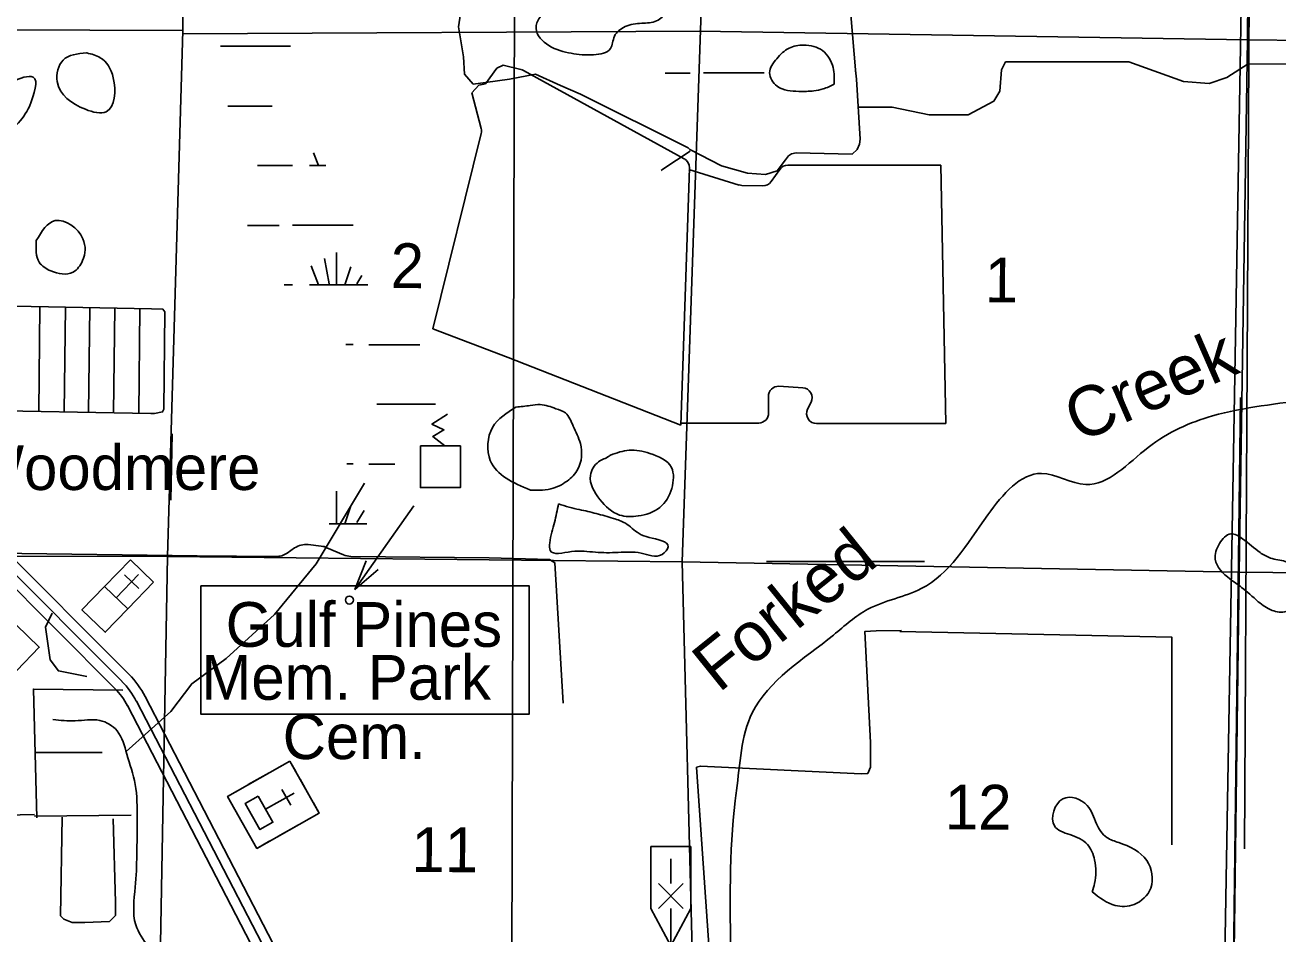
# Model space of a CAD drawing. Extents: x 408847 to 817539, y 923858 to 1151780.
# Drawn here: x 529240 to 541827, y 973154 to 982290 of the extents above; entities that cross this region are included whole.
import ezdxf

# ---------------------------------------------------------------- set-up
doc = ezdxf.new("R2010")
doc.units = 0
for name, color, linetype in [('Cities Incorporated Linear Boundaries', 7, 'Continuous'), ('County Seat Names', 7, 'Continuous'), ('Culture', 7, 'Continuous'), ('Lakes and Ponds', 7, 'Continuous'), ('Level 39', 7, 'Continuous'), ('Level 42', 7, 'Continuous'), ('Level 43', 7, 'Continuous'), ('Local Roads Paved', 7, 'Continuous'), ('Local Roads Related Cells', 7, 'Continuous'), ('Narrow River Creek and Branch and Slough', 7, 'Continuous'), ('Quad Borders', 7, 'Continuous'), ('Section Lines', 7, 'Continuous'), ('State Route Divided Highway Outline and Fill', 7, 'Continuous'), ('Swamps', 7, 'Continuous'), ('Township  and Range lines', 7, 'Continuous')]:
    doc.layers.add(name, color=color, linetype=linetype)

msp = doc.modelspace()

# ---------------------------------------------------------------- linework, layer by layer
at = {"layer": 'Cities Incorporated Linear Boundaries'}
for points in [[(552194, 992701), (541635, 992780), (541268, 971566), (562554, 971098)], [(562561, 971039), (541362, 971524), (541451, 978545)]]:
    msp.add_lwpolyline(points, dxfattribs=at)
at = {"layer": 'County Seat Names'}
for p, q in [((530719, 978182), (530703, 977514)), ((538277, 976898), (536687, 976898))]:
    msp.add_line(p, q, dxfattribs=at)
at = {"layer": 'Culture'}
for p, q in [((532553, 976617), (533145, 977457)), ((530298, 976916), (530038, 976646)), ((530532, 976691), (530298, 976916)), ((530155, 976534), (530381, 976768)), ((530239, 976765), (530383, 976626)), ((530038, 976646), (530272, 976421)), ((530272, 976421), (530532, 976691)), ((531900, 974891), (531770, 974818)), ((531960, 974787), (531900, 974891)), ((531692, 974773), (531483, 974655)), ((532004, 974709), (532092, 974552)), ((531404, 974611), (531274, 974537)), ((531821, 974605), (531910, 974449)), ((531274, 974537), (531569, 974015)), ((531656, 974409), (531943, 974571)), ((532196, 974369), (532137, 974474)), ((532065, 974295), (532196, 974369)), ((531778, 974133), (531987, 974251)), ((531569, 974015), (531699, 974089))]:
    msp.add_line(p, q, dxfattribs=at)
for points in [[(533457, 978060), (533336, 978154), (533448, 978221), (533327, 978280), (533483, 978380)], [(532788, 976818), (532553, 976617), (532666, 976905)]]:
    msp.add_lwpolyline(points, dxfattribs=at)
for points in [[(533212, 978059), (533613, 978059), (533613, 977641), (533212, 977641)], [(530038, 976646), (530272, 976421), (530046, 976187), (529812, 976412)], [(529156, 975803), (528923, 976030), (529150, 976263), (529383, 976036)], [(531900, 974891), (532196, 974369), (531569, 974015), (531274, 974537)], [(531583, 974539), (531730, 974278), (531600, 974204), (531452, 974466)]]:
    msp.add_lwpolyline(points, close=True, dxfattribs=at)
msp.add_circle((532498, 976510), 39.9, dxfattribs=at)
msp.add_circle((532498, 976510), 39.9, dxfattribs=at)
at = {"layer": 'Lakes and Ponds'}
for p, q in [((529859, 982010), (529857, 982011)), ((534316, 977616), (534311, 977617)), ((534327, 977616), (534316, 977616)), ((534329, 977616), (534327, 977616)), ((534332, 977616), (534329, 977616)), ((534599, 977478), (534599, 977478))]:
    msp.add_line(p, q, dxfattribs=at)
for points in [[(534519, 982460), (534410, 982366), (534374, 982256), (534501, 982085), (534727, 982006), (534952, 981991), (535121, 982053), (535161, 982177), (535269, 982274), (535435, 982308), (535585, 982331), (535682, 982425), (535700, 982565), (535557, 982686), (535373, 982676), (535201, 982605), (535031, 982585), (534837, 982566), (534689, 982515), (534569, 982459), (534519, 982460)], [(529857, 982011), (529622, 981938), (529563, 981721), (529847, 981443), (530056, 981418), (530126, 981761), (529996, 981962), (529859, 982010)], [(537369, 981696), (537358, 981862), (537251, 982033), (537063, 982089), (536915, 982058), (536791, 981952), (536720, 981810), (536796, 981676), (537013, 981623), (537165, 981629), (537257, 981648), (537369, 981696)], [(529285, 981470), (529321, 981765), (529114, 981720), (528916, 981510), (528847, 981295), (528928, 981192), (529151, 981283), (529285, 981470)], [(529353, 980124), (529383, 979905), (529498, 979819), (529722, 979807), (529818, 979922), (529822, 980140), (529544, 980325), (529353, 980124)], [(534311, 977617), (533914, 977912), (533936, 978245), (534171, 978449)], [(534171, 978449), (534316, 978466), (534416, 978475), (534573, 978434), (534668, 978391), (534746, 978259), (534819, 978083), (534794, 977825), (534686, 977707), (534523, 977629), (534408, 977615), (534332, 977616)], [(535120, 977967), (535107, 977957), (535002, 977900), (534920, 977764), (535015, 977521), (535212, 977365), (535400, 977356), (535616, 977441), (535736, 977633), (535733, 977843), (535516, 977984), (535310, 978017), (535120, 977967)], [(534599, 977478), (534559, 977291), (534511, 977085), (534516, 977009), (534728, 976998), (534970, 976991), (535198, 976989), (535428, 976982), (535639, 976969), (535700, 977047), (535510, 977140), (535408, 977180), (535271, 977283), (535151, 977331), (534979, 977380), (534808, 977420), (534706, 977443), (534599, 977478)], [(541627, 976494), (541768, 976407), (541910, 976396), (542018, 976496), (542028, 976820), (541900, 976899), (541752, 976933), (541647, 976988), (541471, 977127), (541354, 977175), (541239, 977079), (541197, 976920), (541344, 976723), (541461, 976638), (541627, 976494)], [(539960, 973578), (540192, 973441), (540381, 973451), (540549, 973616), (540509, 973892), (540228, 974073), (540107, 974125), (540003, 974262), (539910, 974446), (539667, 974513), (539581, 974241), (539736, 974153), (539913, 974054), (539984, 973898), (539985, 973662), (539960, 973578)]]:
    msp.add_spline(points, degree=3, dxfattribs=at)
at = {"layer": 'Level 39'}
msp.add_lwpolyline([(531006, 976655), (534304, 976655), (534304, 975363), (531006, 975363)], close=True, dxfattribs=at)
at = {"layer": 'Local Roads Paved'}
for p, q in [((541489, 974011), (541547, 984059)), ((526890, 979506), (530511, 979439)), ((529389, 979460), (529378, 978406)), ((529645, 979455), (529634, 978401)), ((529891, 979450), (529879, 978397)), ((530141, 979446), (530130, 978392)), ((530393, 979441), (530382, 978388)), ((528929, 976981), (530968, 976956)), ((531948, 977034), (531873, 976983)), ((532216, 977052), (532084, 977068)), ((532440, 976965), (532272, 977037)), ((531758, 976948), (530970, 976956)), ((533903, 976935), (532512, 976949)), ((529347, 974979), (530015, 974979)), ((529335, 974339), (530305, 974350))]:
    msp.add_line(p, q, dxfattribs=at)
for points in [[(533631, 982509), (533593, 982271), (533643, 981971), (533656, 981795), (533743, 981695), (533865, 981713), (534107, 981747), (534369, 981795), (534619, 981683), (534819, 981595)], [(537585, 981799), (537531, 982433)], [(537615, 981466), (537950, 981466), (538323, 981388), (538716, 981388), (538972, 981525), (539031, 981624), (539051, 981840), (539090, 981919), (540329, 981919), (540879, 981722), (541135, 981702), (541312, 981762), (541528, 981899), (547898, 981860)], [(534819, 981595), (535900, 981055), (535917, 981038), (536238, 980875), (536497, 980800), (536680, 980788), (536797, 980825), (536880, 980934), (536910, 980976), (536939, 980996), (536985, 981005), (537548, 980992), (537598, 981038), (537623, 981092), (537631, 981142), (537594, 981747), (537581, 981835)], [(535921, 981021), (535646, 980842), (535629, 980829)], [(526890, 979500), (527876, 978519), (527893, 978519), (528522, 978492), (528578, 978464), (528622, 978430), (528661, 978419), (530505, 978386)], [(530511, 979439), (530625, 979433), (530644, 979406), (530633, 978430), (530622, 978402), (530539, 978385), (530505, 978386)], [(527915, 976980), (527893, 974322), (529335, 974356)], [(533903, 976935), (534507, 976918), (534562, 976885), (534645, 975474)], [(529514, 976378), (529447, 976238), (529491, 975909), (529575, 975798), (529859, 975742)], [(537735, 975079), (537677, 976196), (537790, 976200), (538044, 976205)], [(538028, 976195), (540761, 976136), (540761, 974050)], [(530221, 975604), (529324, 975615), (529358, 974322)], [(535984, 974830), (536025, 974842), (537639, 974763), (537706, 974767), (537735, 974830), (537735, 975079)], [(536151, 971775), (536105, 973092), (535984, 974830)], [(529614, 974328), (529597, 973336), (529631, 973302), (529714, 973269), (529842, 973269), (530087, 973280), (530149, 973341), (530149, 973475), (530126, 974311)]]:
    msp.add_lwpolyline(points, dxfattribs=at)
for centre, start, end in [((531760, 977148), 269.4407, 304.3094), ((532061, 976869), 83.3183, 124.3094), ((532193, 976854), 66.7707, 83.3182), ((532519, 977149), 246.7705, 268.0178)]:
    msp.add_arc(centre, 200, start, end, dxfattribs=at)
at = {"layer": 'Local Roads Related Cells'}
for p, q in [((535527, 973410), (535527, 974035)), ((535527, 974035), (535927, 974035)), ((535927, 974035), (535927, 973410)), ((535727, 973660), (535727, 973910)), ((535602, 973660), (535852, 973410)), ((535602, 973410), (535852, 973660)), ((535727, 973035), (535527, 973410)), ((535927, 973410), (535727, 973035)), ((535727, 972660), (535727, 973410))]:
    msp.add_line(p, q, dxfattribs=at)
at = {"layer": 'Narrow River Creek and Branch and Slough'}
for p, q in [((534043, 981886), (533978, 981855)), ((534222, 981842), (534043, 981886)), ((533978, 981855), (533867, 981700)), ((535863, 980944), (534247, 981833)), ((533800, 981686), (533728, 981609)), ((533867, 981700), (533800, 981686)), ((533728, 981609), (533822, 981249)), ((533823, 981200), (533338, 979238)), ((536903, 980881), (538441, 980883)), ((538441, 980883), (538489, 978285)), ((535827, 978267), (535915, 980853)), ((535907, 980839), (536414, 980682)), ((536734, 980716), (536822, 980839)), ((536442, 980678), (536651, 980674)), ((533338, 979238), (534095, 978947)), ((534095, 978947), (535827, 978267)), ((537053, 978644), (536813, 978659)), ((536707, 978557), (536710, 978392)), ((537101, 978428), (537136, 978500)), ((536610, 978290), (535838, 978289)), ((538489, 978285), (537191, 978284))]:
    msp.add_line(p, q, dxfattribs=at)
msp.add_lwpolyline([(530255, 974987), (530706, 975391), (530914, 975669), (531261, 975924), (531747, 976364), (532164, 976873), (532649, 977684)], dxfattribs=at)
for centre, start, end in [((534199, 981745), 61.2102, 76.2281), ((533725, 981224), 346.1191, 14.735), ((535815, 980857), 358.0434, 61.2101), ((536903, 980781), 90.0861, 144.5085), ((536444, 980778), 252.8365, 269.0268), ((536653, 980774), 269.027, 324.5086), ((536807, 978559), 86.5058, 181.1323), ((537047, 978544), 333.6491, 86.5058), ((536610, 978390), 270.0771, 1.1324), ((537191, 978384), 153.649, 270.0424)]:
    msp.add_arc(centre, 100, start, end, dxfattribs=at)
for points in [[(545343, 977985), (544476, 978446), (543807, 978537), (542606, 978585), (542160, 978529), (541169, 978361), (540524, 978045), (539895, 977673), (539452, 977783), (538913, 977367), (538244, 976626), (537708, 976418), (537361, 976159), (536545, 975376), (536388, 974596), (536375, 974494), (536329, 972915), (536282, 972156), (536100, 971721), (535662, 971420), (535459, 971229), (535306, 970899), (535100, 970886), (534465, 971090), (534251, 970927), (532868, 969780)], [(529520, 975310), (529743, 975297), (529991, 975300), (530164, 975196), (530262, 974963), (530347, 974658), (530366, 974312), (530363, 973949), (530347, 973625), (530352, 973246), (530482, 973030), (530687, 972846), (530933, 972695), (531211, 972445), (531373, 972213), (531409, 971927), (531457, 971723)]]:
    msp.add_spline(points, degree=3, dxfattribs=at)
at = {"layer": 'Quad Borders'}
for p, q in [((534119, 969475), (534254, 1014913)), ((534120, 969762), (534254, 1014913)), ((534254, 1014913), (534120, 969762))]:
    msp.add_line(p, q, dxfattribs=at)
at = {"layer": 'Section Lines'}
for p, q in [((530826, 982200), (530882, 987430)), ((536198, 987411), (536025, 982227)), ((530826, 982234), (530672, 976948)), ((535841, 976895), (536025, 982239)), ((530672, 976948), (530575, 971761)), ((530672, 976948), (535841, 976895)), ((535841, 976895), (535974, 971746)), ((535841, 976895), (541436, 976792)), ((546739, 976730), (541436, 976792))]:
    msp.add_line(p, q, dxfattribs=at)
msp.add_lwpolyline([(525278, 976952), (530672, 976948)], dxfattribs=at)
at = {"layer": 'State Route Divided Highway Outline and Fill'}
for p, q in [((526907, 979010), (530214, 975692)), ((526978, 979081), (530285, 975762)), ((530143, 975621), (526836, 978940)), ((530358, 975495), (533393, 969633)), ((530447, 975541), (533482, 969679)), ((533304, 969587), (530269, 975449))]:
    msp.add_line(p, q, dxfattribs=at)
for radius in [900, 700, 800]:
    msp.add_arc((529647, 975127), radius, 27.372, 44.9026, dxfattribs=at)
at = {"layer": 'Swamps'}
for p, q in [((536056, 981808), (536665, 981808)), ((531928, 980278), (532537, 980278)), ((532368, 980004), (532368, 979678)), ((532114, 979871), (532187, 979678)), ((532247, 979944), (532295, 979690)), ((532513, 979859), (532452, 979678)), ((532368, 977604), (532368, 977278)), ((532513, 977459), (532452, 977278)), ((532646, 977411), (532573, 977290))]:
    msp.add_line(p, q, dxfattribs=at)
for points in [[(531203, 982078), (531907, 982078)], [(535669, 981805), (535921, 981805)], [(531277, 981475), (531722, 981475)], [(532138, 981007), (532187, 980878)], [(531575, 980878), (531927, 980878)], [(532096, 980878), (532263, 980878)], [(531474, 980275), (531793, 980275)], [(532622, 979771), (532573, 979690)], [(531842, 979678), (531927, 979678)], [(532096, 979678), (532684, 979678)], [(532462, 979078), (532537, 979078)], [(532693, 979075), (533206, 979075)], [(532775, 978478), (533364, 978478)], [(532474, 977878), (532537, 977878)], [(532693, 977875), (532955, 977875)], [(532294, 977278), (532672, 977278)]]:
    msp.add_lwpolyline(points, dxfattribs=at)
at = {"layer": 'Township  and Range lines'}
for p, q in [((541522, 982141), (541547, 987393)), ((530826, 982234), (525457, 982261)), ((536025, 982227), (530826, 982200)), ((541522, 982141), (536017, 982227)), ((541522, 982141), (541436, 976792)), ((541522, 982141), (546768, 982097))]:
    msp.add_line(p, q, dxfattribs=at)
msp.add_lwpolyline([(541368, 971453), (541436, 976792)], dxfattribs=at)

# ---------------------------------------------------------------- texts
at = {"layer": 'Culture'}
for s, p in [('Gulf Pines', (531256, 976040)), ('Mem. Park', (531012, 975508)), ('Cem.', (531828, 974912))]:
    msp.add_text(s, height=450, rotation=0, dxfattribs=at).set_placement(p)
at = {"layer": 'Level 39'}
msp.add_text('Woodmere', height=450, rotation=0, dxfattribs=at).set_placement((528662, 977617))
at = {"layer": 'Level 42'}
for s, rotation, p in [('Creek', 23.5262, (539825, 978088)), ('Forked', 38.8533, (536209, 975571))]:
    msp.add_text(s, height=500, rotation=rotation, dxfattribs=at).set_placement(p)
at = {"layer": 'Level 43'}
for s, rotation, p in [('2', 359.6505, (532912, 979647)), ('1', 359.7207, (538880, 979503)), ('12', 359.7207, (538480, 974206)), ('11', 359.6505, (533121, 973778))]:
    msp.add_text(s, height=450, rotation=rotation, dxfattribs=at).set_placement(p)

doc.saveas('drawing.dxf')
